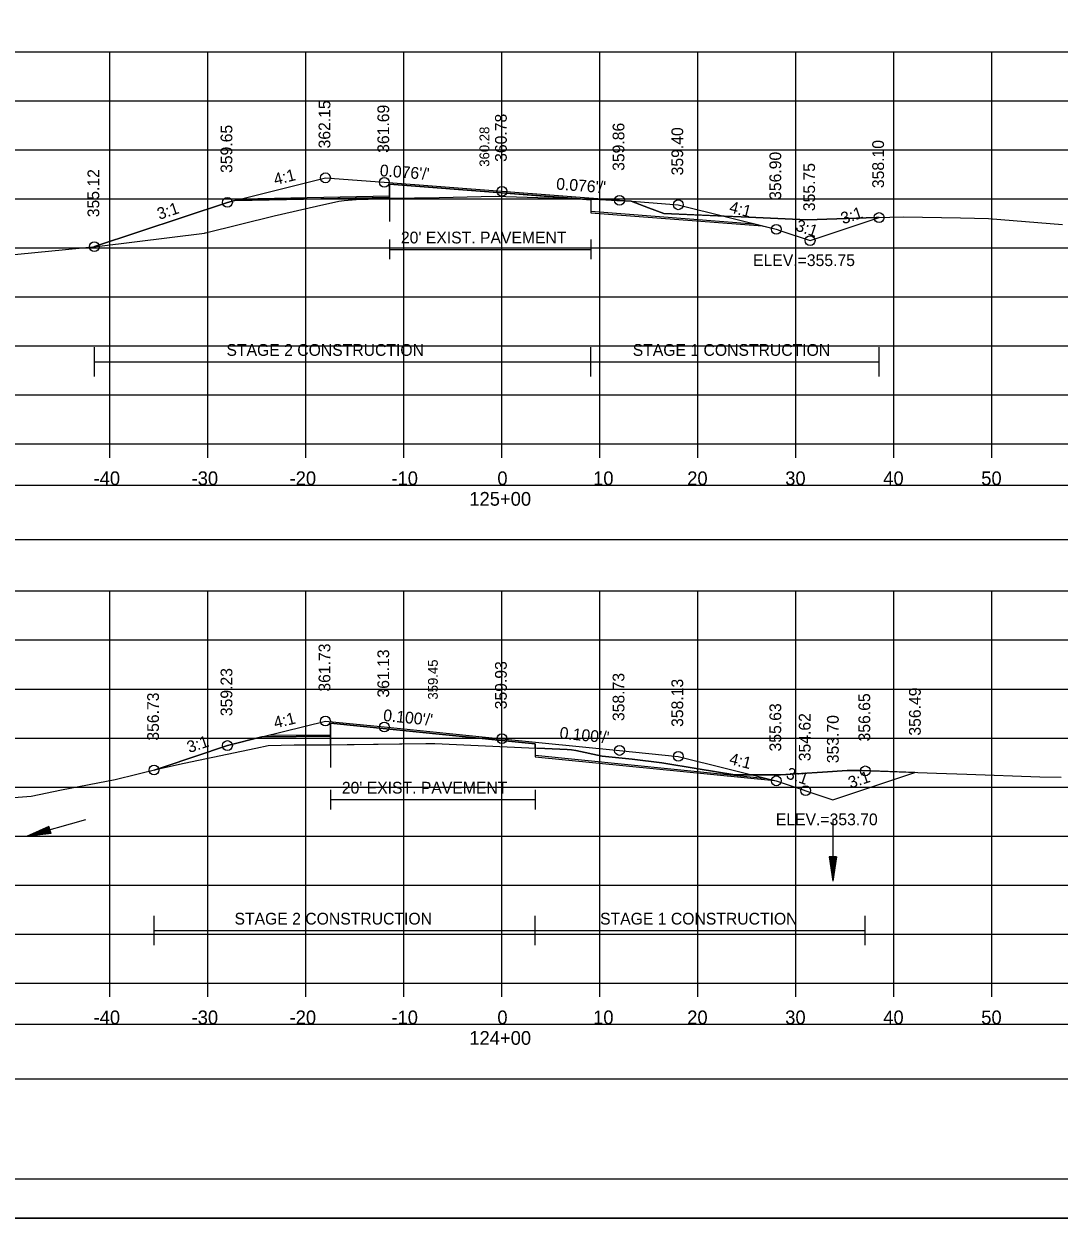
# Model space of a CAD drawing. Extents: x 1376273 to 1384221, y 378927 to 384592.
# Drawn here: x 1377009 to 1377114.6, y 380751.8 to 380873.7 of the extents above; entities that cross this region are included whole.
import ezdxf

# ---------------------------------------------------------------- set-up
doc = ezdxf.new("R2010")
doc.units = 0
for name, color, linetype in [('R_Alt Surface', 7, 'Continuous'), ('R_Axis', 7, 'Continuous'), ('R_Axis Annot', 7, 'Continuous'), ('R_Border', 7, 'Continuous'), ('R_Border Notes', 7, 'Continuous'), ('R_Dimension', 7, 'Continuous'), ('R_Exist Surface', 7, 'Continuous'), ('R_Fin Surface', 7, 'Continuous'), ('R_Grid', 7, 'Continuous'), ('R_No Plot', 7, 'Continuous'), ('R_Water', 7, 'Continuous'), ('R_Xsect Elev', 7, 'Continuous'), ('R_Xsect Slope', 7, 'Continuous'), ('T_Detection Zones', 7, 'Continuous'), ('T_Vehicle Path Lt Minor', 7, 'Continuous')]:
    doc.layers.add(name, color=color, linetype=linetype)

msp = doc.modelspace()

# ---------------------------------------------------------------- linework, layer by layer
at = {"layer": 'R_Alt Surface'}
for points in [[(1377031.22, 380855.85), (1377046.31, 380856.15), (1377046.32, 380857.32), (1377057.77, 380856.44), (1377066.83, 380855.75), (1377066.84, 380854.58), (1377083.48, 380853.3)], [(1377046.32, 380851.68), (1377046.32, 380849.68)], [(1377066.83, 380851.68), (1377066.83, 380849.68)], [(1377046.32, 380850.68), (1377066.83, 380850.68)], [(1377033.96, 380801.11), (1377040.28, 380801.17), (1377040.29, 380802.34), (1377057.77, 380800.59), (1377061.17, 380800.25), (1377061.18, 380799.08), (1377084.8, 380796.7)], [(1377040.29, 380795.55), (1377040.29, 380793.55)], [(1377061.17, 380795.55), (1377061.17, 380793.55)], [(1377040.29, 380794.55), (1377061.17, 380794.55)]]:
    msp.add_lwpolyline(points, dxfattribs=at)
at = {"layer": 'R_Axis'}
for p, q in [((1376907.77, 380830.83), (1377207.77, 380830.83)), ((1377017.77, 380829.43), (1377017.77, 380830.83)), ((1377027.77, 380829.43), (1377027.77, 380830.83)), ((1377037.77, 380829.43), (1377037.77, 380830.83)), ((1377047.77, 380829.43), (1377047.77, 380830.83)), ((1377057.77, 380829.43), (1377057.77, 380830.83)), ((1377067.77, 380829.43), (1377067.77, 380830.83)), ((1377077.77, 380829.43), (1377077.77, 380830.83)), ((1377087.77, 380829.43), (1377087.77, 380830.83)), ((1377097.77, 380829.43), (1377097.77, 380830.83)), ((1377107.77, 380829.43), (1377107.77, 380830.83)), ((1376907.77, 380775.83), (1377207.77, 380775.83)), ((1377017.77, 380774.43), (1377017.77, 380775.83)), ((1377027.77, 380774.43), (1377027.77, 380775.83)), ((1377037.77, 380774.43), (1377037.77, 380775.83)), ((1377047.77, 380774.43), (1377047.77, 380775.83)), ((1377057.77, 380774.43), (1377057.77, 380775.83)), ((1377067.77, 380774.43), (1377067.77, 380775.83)), ((1377077.77, 380774.43), (1377077.77, 380775.83)), ((1377087.77, 380774.43), (1377087.77, 380775.83)), ((1377097.77, 380774.43), (1377097.77, 380775.83)), ((1377107.77, 380774.43), (1377107.77, 380775.83))]:
    msp.add_line(p, q, dxfattribs=at)
at = {"layer": 'R_Axis Annot'}
for points in [[(1376907.2, 380821.08), (1377209.01, 380821.08), (1377209.01, 380826.6), (1376907.2, 380826.6)], [(1376907.2, 380766.07), (1377209.01, 380766.07), (1377209.01, 380771.59), (1376907.2, 380771.59)]]:
    msp.add_lwpolyline(points, close=True, dxfattribs=at)
at = {"layer": 'R_Border'}
msp.add_line((1377215.95, 380755.83), (1376899.77, 380755.83), dxfattribs=at)
at = {"layer": 'R_Dimension'}
for p, q in [((1377016.19, 380837.72), (1377016.19, 380840.72)), ((1377066.83, 380837.72), (1377066.83, 380840.72)), ((1377096.26, 380837.72), (1377096.26, 380840.72)), ((1377016.19, 380839.22), (1377096.26, 380839.22)), ((1377022.28, 380779.7), (1377022.28, 380782.7)), ((1377061.17, 380779.7), (1377061.17, 380782.7)), ((1377094.85, 380779.7), (1377094.85, 380782.7)), ((1377022.28, 380781.2), (1377094.85, 380781.2))]:
    msp.add_line(p, q, dxfattribs=at)
at = {"layer": 'R_Exist Surface'}
for points in [[(1377006.66, 380850.03), (1377016.73, 380851.01), (1377027.43, 380852.35), (1377027.51, 380852.36), (1377027.54, 380852.36), (1377034.53, 380854.11), (1377038.86, 380855.1), (1377041.12, 380855.6), (1377041.67, 380855.66), (1377042.9, 380855.78), (1377044.14, 380855.82), (1377045.32, 380855.88), (1377051.37, 380855.99), (1377057.07, 380856.11), (1377062.53, 380855.94), (1377067.83, 380855.76), (1377069.51, 380855.67), (1377070.95, 380855.6), (1377072.74, 380854.92), (1377074.31, 380854.33), (1377082.2, 380853.99), (1377088.93, 380853.71), (1377095.97, 380853.92), (1377098.74, 380854.01), (1377104.57, 380853.89), (1377107.43, 380853.82), (1377114.98, 380853.22)], [(1377004, 380794.44), (1377009.75, 380794.9), (1377012.85, 380795.55), (1377018.31, 380796.61), (1377022.72, 380797.67), (1377025.36, 380798.26), (1377032.66, 380799.8), (1377033.91, 380800.06), (1377036.58, 380800.12), (1377036.62, 380800.12), (1377038.17, 380800.12), (1377039.29, 380800.12), (1377050.02, 380800.26), (1377050.93, 380800.28), (1377060.53, 380799.84), (1377062.17, 380799.76), (1377064.44, 380799.66), (1377064.86, 380799.64), (1377065.32, 380799.54), (1377068.01, 380798.98), (1377071.08, 380798.67), (1377074.08, 380798.3), (1377077.8, 380797.68), (1377081.55, 380797.07), (1377084.39, 380797.07), (1377086.21, 380797.07), (1377090.49, 380797.36), (1377093, 380797.51), (1377094.49, 380797.5), (1377102.13, 380797.25), (1377105.21, 380797.14), (1377112.65, 380796.87), (1377114.84, 380796.83)]]:
    msp.add_lwpolyline(points, dxfattribs=at)
at = {"layer": 'R_Fin Surface'}
for points in [[(1377016.19, 380850.96), (1377029.77, 380855.48), (1377030.51, 380855.67), (1377039.77, 380857.98), (1377045.77, 380857.53), (1377057.77, 380856.61), (1377069.77, 380855.69), (1377075.77, 380855.23), (1377085.77, 380852.73), (1377086.22, 380852.58), (1377089.22, 380851.58), (1377096.26, 380853.93)], [(1377022.28, 380797.56), (1377023.21, 380797.87), (1377029.77, 380800.06), (1377033.28, 380800.94), (1377039.77, 380802.56), (1377045.77, 380801.96), (1377057.77, 380800.76), (1377069.77, 380799.56), (1377075.77, 380798.96), (1377085.77, 380796.46), (1377091.54, 380794.53), (1377099.91, 380797.32)]]:
    msp.add_lwpolyline(points, dxfattribs=at)
at = {"layer": 'R_Grid'}
for p, q in [((1376907.77, 380870.83), (1377207.77, 380870.83)), ((1376907.77, 380870.83), (1377207.77, 380870.83)), ((1377017.77, 380830.83), (1377017.77, 380870.83)), ((1377017.77, 380830.83), (1377017.77, 380870.83)), ((1377027.77, 380830.83), (1377027.77, 380870.83)), ((1377027.77, 380830.83), (1377027.77, 380870.83)), ((1377037.77, 380830.83), (1377037.77, 380870.83)), ((1377037.77, 380830.83), (1377037.77, 380870.83)), ((1377047.77, 380830.83), (1377047.77, 380870.83)), ((1377047.77, 380830.83), (1377047.77, 380870.83)), ((1377057.77, 380830.83), (1377057.77, 380870.83)), ((1377057.77, 380830.83), (1377057.77, 380870.83)), ((1377067.77, 380830.83), (1377067.77, 380870.83)), ((1377067.77, 380830.83), (1377067.77, 380870.83)), ((1377077.77, 380830.83), (1377077.77, 380870.83)), ((1377077.77, 380830.83), (1377077.77, 380870.83)), ((1377087.77, 380830.83), (1377087.77, 380870.83)), ((1377087.77, 380830.83), (1377087.77, 380870.83)), ((1377097.77, 380830.83), (1377097.77, 380870.83)), ((1377097.77, 380830.83), (1377097.77, 380870.83)), ((1377107.77, 380830.83), (1377107.77, 380870.83)), ((1377107.77, 380830.83), (1377107.77, 380870.83)), ((1376907.77, 380865.83), (1377207.77, 380865.83)), ((1376907.77, 380865.83), (1377207.77, 380865.83)), ((1376907.77, 380860.83), (1377207.77, 380860.83)), ((1376907.77, 380860.83), (1377207.77, 380860.83)), ((1376907.77, 380855.83), (1377207.77, 380855.83)), ((1376907.77, 380855.83), (1377207.77, 380855.83)), ((1376907.77, 380850.83), (1377207.77, 380850.83)), ((1376907.77, 380850.83), (1377207.77, 380850.83)), ((1376907.77, 380845.83), (1377207.77, 380845.83)), ((1376907.77, 380845.83), (1377207.77, 380845.83)), ((1376907.77, 380840.83), (1377207.77, 380840.83)), ((1376907.77, 380840.83), (1377207.77, 380840.83)), ((1376907.77, 380835.83), (1377207.77, 380835.83)), ((1376907.77, 380835.83), (1377207.77, 380835.83)), ((1376907.77, 380830.83), (1377207.77, 380830.83)), ((1376907.77, 380830.83), (1377207.77, 380830.83)), ((1376907.77, 380815.83), (1377207.77, 380815.83)), ((1376907.77, 380815.83), (1377207.77, 380815.83)), ((1377017.77, 380775.83), (1377017.77, 380815.83)), ((1377017.77, 380775.83), (1377017.77, 380815.83)), ((1377027.77, 380775.83), (1377027.77, 380815.83)), ((1377027.77, 380775.83), (1377027.77, 380815.83)), ((1377037.77, 380775.83), (1377037.77, 380815.83)), ((1377037.77, 380775.83), (1377037.77, 380815.83)), ((1377047.77, 380775.83), (1377047.77, 380815.83)), ((1377047.77, 380775.83), (1377047.77, 380815.83)), ((1377057.77, 380775.83), (1377057.77, 380815.83)), ((1377057.77, 380775.83), (1377057.77, 380815.83)), ((1377067.77, 380775.83), (1377067.77, 380815.83)), ((1377067.77, 380775.83), (1377067.77, 380815.83)), ((1377077.77, 380775.83), (1377077.77, 380815.83)), ((1377077.77, 380775.83), (1377077.77, 380815.83)), ((1377087.77, 380775.83), (1377087.77, 380815.83)), ((1377087.77, 380775.83), (1377087.77, 380815.83)), ((1377097.77, 380775.83), (1377097.77, 380815.83)), ((1377097.77, 380775.83), (1377097.77, 380815.83)), ((1377107.77, 380775.83), (1377107.77, 380815.83)), ((1377107.77, 380775.83), (1377107.77, 380815.83)), ((1376907.77, 380810.83), (1377207.77, 380810.83)), ((1376907.77, 380810.83), (1377207.77, 380810.83)), ((1376907.77, 380805.83), (1377207.77, 380805.83)), ((1376907.77, 380805.83), (1377207.77, 380805.83)), ((1376907.77, 380800.83), (1377207.77, 380800.83)), ((1376907.77, 380800.83), (1377207.77, 380800.83)), ((1376907.77, 380795.83), (1377207.77, 380795.83)), ((1376907.77, 380795.83), (1377207.77, 380795.83)), ((1376907.77, 380790.83), (1377207.77, 380790.83)), ((1376907.77, 380790.83), (1377207.77, 380790.83)), ((1376907.77, 380785.83), (1377207.77, 380785.83)), ((1376907.77, 380785.83), (1377207.77, 380785.83)), ((1376907.77, 380780.83), (1377207.77, 380780.83)), ((1376907.77, 380780.83), (1377207.77, 380780.83)), ((1376907.77, 380775.83), (1377207.77, 380775.83)), ((1376907.77, 380775.83), (1377207.77, 380775.83))]:
    msp.add_line(p, q, dxfattribs=at)
at = {"layer": 'R_No Plot'}
msp.add_line((1376887.37, 380751.85), (1377220.7, 380751.85), dxfattribs=at)
for points in [[(1376887.36, 380965.19), (1377220.7, 380965.19), (1377220.7, 380751.85), (1376887.36, 380751.85)], [(1377133.69, 380961.29), (1377133.69, 380951.41), (1377169.42, 380951.41), (1377169.42, 380948.49), (1377192.62, 380948.49), (1377192.62, 380924.16), (1377215.95, 380924.16), (1377215.95, 380755.83), (1376899.77, 380755.83), (1376899.77, 380961.29)]]:
    msp.add_lwpolyline(points, close=True, dxfattribs=at)
for points in [[(1377030.51, 380855.67), (1377046.31, 380855.99), (1377046.32, 380857.32), (1377057.77, 380856.44), (1377066.83, 380855.75), (1377066.84, 380854.42), (1377084.35, 380853.09)], [(1377033.29, 380800.94), (1377040.28, 380801.01), (1377040.29, 380802.34), (1377057.77, 380800.59), (1377061.17, 380800.25), (1377061.18, 380798.92), (1377085.58, 380796.51)]]:
    msp.add_lwpolyline(points, dxfattribs=at)
for centre in [(1377039.77, 380857.98), (1377039.77, 380857.98), (1377045.77, 380857.53), (1377045.77, 380857.53), (1377057.77, 380856.61), (1377057.77, 380856.61), (1377029.77, 380855.48), (1377029.77, 380855.48), (1377069.77, 380855.69), (1377069.77, 380855.69), (1377075.77, 380855.23), (1377075.77, 380855.23), (1377096.26, 380853.93), (1377096.26, 380853.93), (1377085.77, 380852.73), (1377085.77, 380852.73), (1377089.22, 380851.58), (1377089.22, 380851.58), (1377089.22, 380851.58), (1377089.22, 380851.58), (1377016.19, 380850.96), (1377016.19, 380850.96), (1377039.77, 380802.56), (1377039.77, 380802.56), (1377045.77, 380801.96), (1377045.77, 380801.96), (1377057.77, 380800.76), (1377057.77, 380800.76), (1377029.77, 380800.06), (1377029.77, 380800.06), (1377069.77, 380799.56), (1377069.77, 380799.56), (1377075.77, 380798.96), (1377075.77, 380798.96), (1377022.28, 380797.56), (1377022.28, 380797.56), (1377094.85, 380797.48), (1377094.85, 380797.48), (1377085.77, 380796.46), (1377085.77, 380796.46), (1377088.77, 380795.46), (1377088.77, 380795.46), (1377088.77, 380795.46), (1377088.77, 380795.46)]:
    msp.add_circle(centre, 0.5, dxfattribs=at)
at = {"layer": 'R_Water'}
for p, q in [((1377015.27, 380792.47), (1377009.26, 380790.78)), ((1377091.54, 380792.47), (1377091.54, 380786.22)), ((1377011.56, 380791.81), (1377009.26, 380790.78)), ((1377011.58, 380791.75), (1377009.66, 380790.89)), ((1377011.75, 380791.15), (1377009.66, 380790.89)), ((1377011.6, 380791.69), (1377010.07, 380791.01)), ((1377011.73, 380791.21), (1377010.07, 380791.01)), ((1377011.61, 380791.63), (1377010.47, 380791.12)), ((1377011.72, 380791.27), (1377010.47, 380791.12)), ((1377011.63, 380791.57), (1377010.88, 380791.23)), ((1377011.7, 380791.34), (1377010.88, 380791.23)), ((1377011.65, 380791.51), (1377011.28, 380791.35)), ((1377011.68, 380791.4), (1377011.28, 380791.35)), ((1377011.77, 380791.09), (1377011.56, 380791.81)), ((1377011.77, 380791.09), (1377009.26, 380790.78)), ((1377091.17, 380788.72), (1377091.54, 380786.22)), ((1377091.92, 380788.72), (1377091.17, 380788.72)), ((1377091.23, 380788.72), (1377091.54, 380786.64)), ((1377091.3, 380788.72), (1377091.54, 380787.07)), ((1377091.36, 380788.72), (1377091.54, 380787.49)), ((1377091.42, 380788.72), (1377091.54, 380787.91)), ((1377091.49, 380788.72), (1377091.54, 380788.33)), ((1377091.92, 380788.72), (1377091.54, 380786.22)), ((1377091.67, 380788.72), (1377091.54, 380787.91)), ((1377091.79, 380788.72), (1377091.54, 380787.07)), ((1377091.86, 380788.72), (1377091.54, 380786.64)), ((1377091.73, 380788.72), (1377091.54, 380787.49)), ((1377091.6, 380788.72), (1377091.54, 380788.33))]:
    msp.add_line(p, q, dxfattribs=at)
at = {"layer": 'T_Detection Zones'}
for p, q in [((1377046.31, 380855.99), (1377030.51, 380855.67)), ((1377046.31, 380855.99), (1377046.31, 380853.53)), ((1377046.31, 380855.9), (1377046.31, 380855.99)), ((1377065.79, 380855.83), (1377066.83, 380855.75)), ((1377040.28, 380801.01), (1377033.29, 380800.94)), ((1377040.28, 380801.01), (1377040.28, 380797.82)), ((1377040.28, 380800.13), (1377040.28, 380801.01)), ((1377061.18, 380799.81), (1377061.18, 380799.08)), ((1377061.18, 380799.08), (1377084.8, 380796.7))]:
    msp.add_line(p, q, dxfattribs=at)
for points in [[(1377016.19, 380850.96), (1377016.73, 380851.01), (1377027.43, 380852.35), (1377027.51, 380852.36), (1377027.54, 380852.36), (1377034.53, 380854.11), (1377038.86, 380855.1), (1377041.12, 380855.6), (1377041.67, 380855.66), (1377042.9, 380855.78), (1377044.14, 380855.82), (1377045.32, 380855.88), (1377046.31, 380855.9)], [(1377096.26, 380853.93), (1377095.97, 380853.92), (1377088.93, 380853.71), (1377082.2, 380853.99), (1377080.44, 380854.06), (1377074.31, 380854.33), (1377072.74, 380854.92), (1377070.95, 380855.6), (1377069.51, 380855.67), (1377067.83, 380855.76), (1377065.79, 380855.83)], [(1377066.83, 380855.75), (1377066.84, 380854.58), (1377083.48, 380853.3)], [(1377030.51, 380855.67), (1377029.77, 380855.48), (1377016.19, 380850.96)], [(1377083.48, 380853.3), (1377085.77, 380852.73), (1377086.22, 380852.58), (1377089.22, 380851.58), (1377096.26, 380853.93)], [(1377033.29, 380800.94), (1377033.28, 380800.94), (1377029.77, 380800.06), (1377023.21, 380797.87), (1377022.28, 380797.56)], [(1377022.28, 380797.56), (1377022.72, 380797.67), (1377025.36, 380798.26), (1377032.66, 380799.8), (1377033.91, 380800.06), (1377036.58, 380800.12), (1377036.62, 380800.12), (1377038.17, 380800.12), (1377039.29, 380800.12), (1377040.28, 380800.13)], [(1377099.91, 380797.32), (1377094.49, 380797.5), (1377093, 380797.51), (1377090.49, 380797.36), (1377086.21, 380797.07), (1377084.39, 380797.07), (1377083.33, 380797.07), (1377081.55, 380797.07), (1377077.8, 380797.68), (1377074.08, 380798.3), (1377071.08, 380798.67), (1377068.01, 380798.98), (1377065.32, 380799.54), (1377064.86, 380799.64), (1377064.44, 380799.66), (1377062.17, 380799.76), (1377061.18, 380799.81)], [(1377084.8, 380796.7), (1377085.77, 380796.46), (1377091.54, 380794.53), (1377099.91, 380797.32)]]:
    msp.add_lwpolyline(points, dxfattribs=at)
at = {"layer": 'T_Vehicle Path Lt Minor'}
for p, q in [((1377046.31, 380855.99), (1377046.31, 380855.9)), ((1377065.79, 380855.83), (1377057.77, 380856.44)), ((1377040.28, 380801.01), (1377040.28, 380800.13)), ((1377061.17, 380799.81), (1377061.17, 380800.25))]:
    msp.add_line(p, q, dxfattribs=at)
for points in [[(1377057.77, 380856.44), (1377046.32, 380857.32), (1377046.31, 380855.99)], [(1377046.31, 380855.9), (1377051.37, 380855.99), (1377057.07, 380856.11), (1377062.53, 380855.94), (1377065.79, 380855.83)], [(1377061.17, 380800.25), (1377057.77, 380800.59), (1377040.29, 380802.34), (1377040.28, 380801.01)], [(1377040.28, 380800.13), (1377050.02, 380800.26), (1377050.93, 380800.28), (1377060.53, 380799.84), (1377061.17, 380799.81)]]:
    msp.add_lwpolyline(points, dxfattribs=at)

# ---------------------------------------------------------------- texts
at = {"layer": 'R_Alt Surface'}
for p in [(1377047.47, 380851.29), (1377041.44, 380795.16)]:
    msp.add_text("20' EXIST. PAVEMENT", height=1.2, dxfattribs=at).set_placement(p)
at = {"layer": 'R_Axis Annot'}
for s, p in [('-40', (1377016.11, 380826.63)), ('-30', (1377026.11, 380826.63)), ('-20', (1377036.11, 380826.63)), ('-10', (1377046.5, 380826.63)), ('0', (1377057.31, 380826.63)), ('10', (1377067.08, 380826.63)), ('20', (1377076.68, 380826.63)), ('30', (1377086.68, 380826.63)), ('40', (1377096.68, 380826.63)), ('50', (1377106.68, 380826.63)), ('125+00', (1377054.45, 380824.53)), ('-40', (1377016.11, 380771.63)), ('-30', (1377026.11, 380771.63)), ('-20', (1377036.11, 380771.63)), ('-10', (1377046.5, 380771.63)), ('0', (1377057.31, 380771.63)), ('10', (1377067.08, 380771.63)), ('20', (1377076.68, 380771.63)), ('30', (1377086.68, 380771.63)), ('40', (1377096.68, 380771.63)), ('50', (1377106.68, 380771.63)), ('124+00', (1377054.45, 380769.53))]:
    msp.add_text(s, height=1.4, dxfattribs=at).set_placement(p)
at = {"layer": 'R_Border Notes'}
for s, p in [('ELEV.=355.75', (1377083.4, 380848.98)), ('ELEV.=353.70', (1377085.72, 380791.93))]:
    msp.add_text(s, height=1.2, dxfattribs=at).set_placement(p)
at = {"layer": 'R_Dimension'}
for s, p in [('STAGE 2 CONSTRUCTION', (1377029.67, 380839.82)), ('STAGE 1 CONSTRUCTION', (1377071.12, 380839.82)), ('STAGE 2 CONSTRUCTION', (1377030.49, 380781.8)), ('STAGE 1 CONSTRUCTION', (1377067.79, 380781.8))]:
    msp.add_text(s, height=1.2, dxfattribs=at).set_placement(p)
at = {"layer": 'R_No Plot'}
for s, p in [('356.65', (1377095.35, 380800.48)), ('354.62', (1377089.27, 380798.46))]:
    msp.add_text(s, height=1.2, rotation=90, dxfattribs=at).set_placement(p)
at = {"layer": 'R_Xsect Elev'}
for s, height, p in [('362.15', 1.2, (1377040.27, 380860.98)), ('361.69', 1.2, (1377046.27, 380860.53)), ('360.78', 1.2, (1377058.27, 380859.61)), ('359.65', 1.2, (1377030.27, 380858.48)), ('360.28', 1, (1377056.49, 380859.11)), ('359.86', 1.2, (1377070.27, 380858.69)), ('359.40', 1.2, (1377076.27, 380858.23)), ('358.10', 1.2, (1377096.76, 380856.93)), ('356.90', 1.2, (1377086.27, 380855.73)), ('355.75', 1.2, (1377089.72, 380854.58)), ('355.12', 1.2, (1377016.69, 380853.96)), ('361.73', 1.2, (1377040.27, 380805.56)), ('361.13', 1.2, (1377046.27, 380804.96)), ('359.45', 1, (1377051.23, 380804.75)), ('359.93', 1.2, (1377058.27, 380803.76)), ('359.23', 1.2, (1377030.27, 380803.06)), ('358.73', 1.2, (1377070.27, 380802.56)), ('358.13', 1.2, (1377076.27, 380801.96)), ('356.49', 1.2, (1377100.51, 380801.07)), ('356.73', 1.2, (1377022.78, 380800.56)), ('355.63', 1.2, (1377086.27, 380799.46)), ('353.70', 1.2, (1377092.14, 380798.26))]:
    msp.add_text(s, height=height, rotation=90, dxfattribs=at).set_placement(p)
at = {"layer": 'R_Xsect Slope'}
for s, rotation, p in [('4:1', 14.0362, (1377034.65, 380857.22)), ("0.076'/'", 355.6303, (1377045.28, 380858.16)), ("0.076'/'", 355.6303, (1377063.28, 380856.79)), ('3:1', 18.4349, (1377022.82, 380853.69)), ('4:1', 345.9638, (1377080.89, 380854.47)), ('3:1', 18.4349, (1377092.58, 380853.23)), ('3:1', 341.5651, (1377087.65, 380852.63)), ('4:1', 14.0362, (1377034.65, 380801.79)), ("0.100'/'", 354.2894, (1377045.62, 380802.58)), ('3:1', 18.4349, (1377025.87, 380799.29)), ("0.100'/'", 354.2894, (1377063.62, 380800.78)), ('4:1', 345.9638, (1377080.89, 380798.19)), ('3:1', 341.5651, (1377086.68, 380796.74)), ('3:1', 18.4349, (1377093.34, 380795.67))]:
    msp.add_text(s, height=1.2, rotation=rotation, dxfattribs=at).set_placement(p)

doc.saveas('drawing.dxf')
